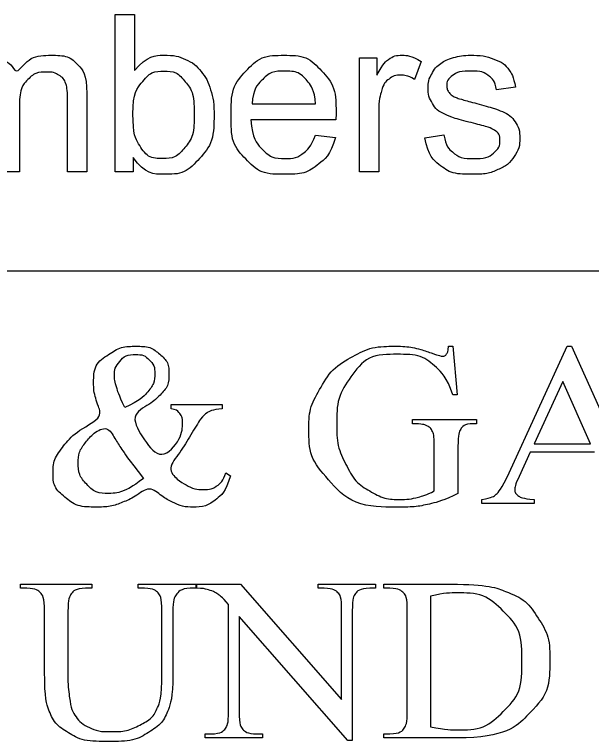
# Model space of a CAD drawing. Extents: x -97 to 34, y -21 to 22.
# Drawn here: x -95.16 to -94.646, y -19.448 to -18.801 of the extents above; entities that cross this region are included whole.
import ezdxf

# ---------------------------------------------------------------- set-up
doc = ezdxf.new("R2010")
doc.units = 0
doc.layers.add('SH_Data', color=7, linetype='Continuous')

msp = doc.modelspace()

# ---------------------------------------------------------------- linework, layer by layer
at = {"layer": 'SH_Data'}
msp.add_line((-96.93133, -19.02893), (-91.73133, -19.02893), dxfattribs=at)
for points in [[(-95.05454, -18.94092), (-95.07044, -18.94092), (-95.07044, -18.80092), (-95.05326, -18.80092), (-95.05326, -18.85081)], [(-94.85307, -18.94092), (-94.85307, -18.83944), (-94.8376, -18.83944), (-94.8376, -18.85482)], [(-94.79801, -18.84269), (-94.80403, -18.8586)], [(-94.71414, -18.86569), (-94.731, -18.86793)], [(-95.15582, -18.88202), (-95.15582, -18.94092), (-95.173, -18.94092), (-95.173, -18.87505)], [(-95.09575, -18.8713), (-95.09575, -18.94092), (-95.11292, -18.94092), (-95.11292, -18.87706)], [(-94.94868, -18.88052), (-94.89202, -18.88052)], [(-94.83589, -18.88779), (-94.83589, -18.94092), (-94.85307, -18.94092)], [(-94.87398, -18.89461), (-94.94964, -18.89461)], [(-94.89221, -18.90816), (-94.87446, -18.9104)], [(-94.79471, -18.91061), (-94.77774, -18.90795)], [(-95.05454, -18.92822), (-95.05454, -18.94092)], [(-94.77371, -19.09622), (-94.76974, -19.09622)], [(-94.76974, -19.09622), (-94.7659, -19.13939), (-94.76974, -19.13939)], [(-94.71977, -19.20884), (-94.66793, -19.09622), (-94.66414, -19.09622), (-94.61296, -19.21009)], [(-94.64719, -19.18301), (-94.67196, -19.12767), (-94.69753, -19.18301), (-94.64719, -19.18301)], [(-95.02065, -19.14811), (-94.97515, -19.14811), (-94.97515, -19.15192)], [(-95.02065, -19.15192), (-95.02065, -19.14811)], [(-94.80576, -19.16522), (-94.80576, -19.16153), (-94.74886, -19.16153), (-94.74886, -19.16522), (-94.75156, -19.16522)], [(-94.78643, -19.22497), (-94.78643, -19.18535)], [(-94.7653, -19.18535), (-94.7653, -19.22725)], [(-94.64384, -19.1905), (-94.70099, -19.1905), (-94.71092, -19.21201)], [(-94.97196, -19.20888), (-94.96795, -19.21161)], [(-94.69759, -19.23255), (-94.69759, -19.23624), (-94.74394, -19.23624), (-94.74394, -19.23255)], [(-95.14917, -19.31169), (-95.1547, -19.31169), (-95.1547, -19.308), (-95.09119, -19.308), (-95.09119, -19.31169), (-95.09683, -19.31169)], [(-95.0499, -19.31169), (-95.0499, -19.308), (-94.99815, -19.308), (-94.99815, -19.31169), (-95.00365, -19.31169)], [(-94.99852, -19.308), (-94.95885, -19.308), (-94.86886, -19.41077), (-94.86886, -19.33171)], [(-94.99852, -19.31169), (-94.99852, -19.308)], [(-94.88454, -19.31169), (-94.88963, -19.31169), (-94.88963, -19.308), (-94.83861, -19.308), (-94.83861, -19.31169), (-94.8438, -19.31169)], [(-94.82591, -19.31169), (-94.8314, -19.31169), (-94.8314, -19.308), (-94.77164, -19.308)], [(-95.0444, -19.31169), (-95.0499, -19.31169)], [(-94.78963, -19.31864), (-94.78963, -19.4349)], [(-94.96958, -19.42118), (-94.96958, -19.326)], [(-95.13333, -19.38571), (-95.13333, -19.33227)], [(-95.11256, -19.33227), (-95.11256, -19.39183)], [(-95.02889, -19.38759), (-95.02889, -19.33227)], [(-95.01916, -19.33305), (-95.01916, -19.38852)], [(-94.85937, -19.33171), (-94.85937, -19.44711), (-94.86325, -19.44711), (-94.9601, -19.33681), (-94.9601, -19.42118)], [(-94.81039, -19.42062), (-94.81039, -19.33227)], [(-94.94452, -19.4412), (-94.93933, -19.4412), (-94.93933, -19.44489), (-94.99035, -19.44489), (-94.99035, -19.4412), (-94.98527, -19.4412)], [(-94.8314, -19.44489), (-94.8314, -19.4412), (-94.82591, -19.4412)], [(-94.76579, -19.44489), (-94.8314, -19.44489)]]:
    msp.add_lwpolyline(points, dxfattribs=at)
for points in [[(-95.21792, -18.85376), (-95.21315, -18.8463), (-95.20522, -18.84175), (-95.19729, -18.8372), (-95.18716, -18.8372), (-95.17588, -18.8372), (-95.16867, -18.84189), (-95.16146, -18.84658), (-95.15849, -18.855), (-95.14644, -18.8372), (-95.12712, -18.8372), (-95.11201, -18.8372), (-95.10388, -18.84556), (-95.09575, -18.85391), (-95.09575, -18.8713)], [(-95.05326, -18.85081), (-95.04237, -18.8372), (-95.02547, -18.8372), (-95.01612, -18.8372), (-95.00776, -18.84097), (-94.99941, -18.84474), (-94.99402, -18.85157), (-94.98862, -18.85839), (-94.98557, -18.86803), (-94.98251, -18.87768), (-94.98251, -18.88865), (-94.98251, -18.91471), (-94.99541, -18.92894), (-95.0083, -18.94316), (-95.02636, -18.94316), (-95.04432, -18.94316), (-95.05454, -18.92822)], [(-94.87446, -18.9104), (-94.87866, -18.92597), (-94.89002, -18.93456), (-94.90138, -18.94316), (-94.91904, -18.94316), (-94.94129, -18.94316), (-94.95432, -18.92946), (-94.96736, -18.91576), (-94.96736, -18.89104), (-94.96736, -18.86546), (-94.95418, -18.85133), (-94.941, -18.8372), (-94.92, -18.8372), (-94.89966, -18.8372), (-94.88677, -18.85105), (-94.87388, -18.8649), (-94.87388, -18.89002), (-94.87388, -18.89155), (-94.87398, -18.89461)], [(-94.8376, -18.85482), (-94.83169, -18.84406), (-94.82668, -18.84063), (-94.82167, -18.8372), (-94.81566, -18.8372), (-94.80698, -18.8372), (-94.79801, -18.84269)], [(-94.77774, -18.90795), (-94.7763, -18.91818), (-94.76974, -18.92363), (-94.76318, -18.92907), (-94.75139, -18.92907), (-94.73951, -18.92907), (-94.73376, -18.92424), (-94.72801, -18.91941), (-94.72801, -18.91291), (-94.72801, -18.90707), (-94.7331, -18.90373), (-94.73664, -18.90143), (-94.7507, -18.89789), (-94.76963, -18.89312), (-94.77695, -18.88964), (-94.78427, -18.88615), (-94.78805, -18.88), (-94.79182, -18.87384), (-94.79182, -18.8664), (-94.79182, -18.85963), (-94.78871, -18.85385), (-94.78561, -18.84808), (-94.78025, -18.84426), (-94.77623, -18.8413), (-94.76929, -18.83925), (-94.76236, -18.8372), (-94.75442, -18.8372), (-94.74246, -18.8372), (-94.73342, -18.84064), (-94.72438, -18.84408), (-94.72007, -18.84996), (-94.71577, -18.85584), (-94.71414, -18.86569)], [(-95.11292, -18.87706), (-95.11292, -18.86674), (-95.1146, -18.86221), (-95.11627, -18.85768), (-95.12066, -18.85491), (-95.12506, -18.85214), (-95.13098, -18.85214), (-95.14168, -18.85214), (-95.14875, -18.85925), (-95.15582, -18.86636), (-95.15582, -18.88202)], [(-95.05475, -18.88941), (-95.05475, -18.90767), (-95.04979, -18.91579), (-95.04169, -18.92907), (-95.02787, -18.92907), (-95.01662, -18.92907), (-95.00842, -18.91928), (-95.00022, -18.90948), (-95.00022, -18.89009), (-95.00022, -18.87021), (-95.00809, -18.86075), (-95.01595, -18.85129), (-95.02711, -18.85129), (-95.03835, -18.85129), (-95.04655, -18.86108), (-95.05475, -18.87088), (-95.05475, -18.88941)], [(-94.89202, -18.88052), (-94.89317, -18.86768), (-94.89852, -18.86125), (-94.90674, -18.85129), (-94.91983, -18.85129), (-94.93168, -18.85129), (-94.93975, -18.85924), (-94.94782, -18.8672), (-94.94868, -18.88052)], [(-94.80403, -18.8586), (-94.81031, -18.85491), (-94.81658, -18.85491), (-94.82219, -18.85491), (-94.82666, -18.85831), (-94.83112, -18.8617), (-94.83303, -18.86772), (-94.83589, -18.87689), (-94.83589, -18.88779)], [(-94.731, -18.86793), (-94.73215, -18.86009), (-94.73765, -18.85569), (-94.74315, -18.85129), (-94.75318, -18.85129), (-94.76504, -18.85129), (-94.77011, -18.85521), (-94.77518, -18.85913), (-94.77518, -18.86439), (-94.77518, -18.86774), (-94.77307, -18.87042), (-94.77097, -18.87319), (-94.76648, -18.87501), (-94.7639, -18.87597), (-94.75127, -18.87941), (-94.73301, -18.88428), (-94.72577, -18.88738), (-94.71854, -18.89048), (-94.71442, -18.8964), (-94.7103, -18.90232), (-94.7103, -18.9111), (-94.7103, -18.91968), (-94.71532, -18.92727), (-94.72035, -18.93486), (-94.72982, -18.93901), (-94.7393, -18.94316), (-94.75126, -18.94316), (-94.77107, -18.94316), (-94.78145, -18.93495), (-94.79183, -18.92674), (-94.79471, -18.91061)], [(-94.94964, -18.89461), (-94.94869, -18.91132), (-94.94018, -18.9202), (-94.93168, -18.92907), (-94.91897, -18.92907), (-94.90951, -18.92907), (-94.90282, -18.92409), (-94.89613, -18.9191), (-94.89221, -18.90816)], [(-94.96795, -19.21161), (-94.97196, -19.22584), (-94.98085, -19.23261), (-94.98974, -19.23937), (-95.00157, -19.23937), (-95.01046, -19.23937), (-95.01962, -19.23488), (-95.02879, -19.23039), (-95.03963, -19.21969), (-95.05307, -19.23079), (-95.06386, -19.23508), (-95.07465, -19.23937), (-95.0869, -19.23937), (-95.10478, -19.23937), (-95.1153, -19.23049), (-95.12581, -19.2216), (-95.12581, -19.20929), (-95.12581, -19.19707), (-95.11638, -19.18491), (-95.10694, -19.17274), (-95.08092, -19.15972), (-95.086, -19.14922), (-95.08784, -19.14251), (-95.08968, -19.1358), (-95.08968, -19.12964), (-95.08968, -19.11237), (-95.07602, -19.10329), (-95.0654, -19.09622), (-95.05185, -19.09622), (-95.03895, -19.09622), (-95.03082, -19.10334), (-95.02269, -19.11045), (-95.02269, -19.12084), (-95.02269, -19.13154), (-95.03055, -19.13961), (-95.0384, -19.14769), (-95.05835, -19.15727), (-95.04461, -19.18008), (-95.02967, -19.19909), (-95.01058, -19.17789), (-95.01058, -19.16339), (-95.01058, -19.15876), (-95.01383, -19.15514), (-95.01621, -19.15242), (-95.02065, -19.15192)], [(-94.7653, -19.22725), (-94.77776, -19.23351), (-94.78989, -19.23644), (-94.80202, -19.23937), (-94.81685, -19.23937), (-94.85941, -19.23937), (-94.88151, -19.21393), (-94.89808, -19.19485), (-94.89808, -19.16992), (-94.89808, -19.15185), (-94.88876, -19.13529), (-94.87771, -19.1156), (-94.85843, -19.105), (-94.84228, -19.09622), (-94.82029, -19.09622), (-94.81227, -19.09622), (-94.80572, -19.09744), (-94.79917, -19.09866), (-94.78714, -19.10281), (-94.78107, -19.10494), (-94.77901, -19.10494), (-94.77696, -19.10494), (-94.77549, -19.10317), (-94.77403, -19.10139), (-94.77371, -19.09622)], [(-95.06204, -19.15074), (-95.04861, -19.14478), (-95.04195, -19.13721), (-95.0353, -19.12964), (-95.0353, -19.12036), (-95.0353, -19.11309), (-95.04012, -19.10835), (-95.04495, -19.1036), (-95.05211, -19.1036), (-95.06154, -19.1036), (-95.06637, -19.10971), (-95.07119, -19.11581), (-95.07119, -19.12167), (-95.07119, -19.12661), (-95.06934, -19.13272), (-95.06749, -19.13883), (-95.06204, -19.15074)], [(-94.76974, -19.13939), (-94.77549, -19.1233), (-94.78459, -19.11515), (-94.7977, -19.10338), (-94.81829, -19.10338), (-94.84636, -19.10338), (-94.86098, -19.12407), (-94.87323, -19.14152), (-94.87323, -19.16564), (-94.87323, -19.18522), (-94.8651, -19.20137), (-94.85697, -19.21751), (-94.84381, -19.22503), (-94.83064, -19.23255), (-94.81677, -19.23255), (-94.80864, -19.23255), (-94.80106, -19.23063), (-94.79347, -19.22871), (-94.78643, -19.22497)], [(-94.97515, -19.15192), (-94.98458, -19.15262), (-94.98907, -19.1558), (-94.99357, -19.15897), (-95.00311, -19.17499), (-95.01265, -19.19102), (-95.02457, -19.20493), (-95.01492, -19.21544), (-95.00733, -19.21963), (-94.99973, -19.22383), (-94.99203, -19.22383), (-94.98454, -19.22383), (-94.97934, -19.22004), (-94.97413, -19.21625), (-94.97196, -19.20888)], [(-94.78643, -19.18535), (-94.78643, -19.17498), (-94.78811, -19.17178), (-94.7898, -19.16858), (-94.79333, -19.1669), (-94.79686, -19.16522), (-94.80576, -19.16522)], [(-94.75156, -19.16522), (-94.76, -19.16522), (-94.76314, -19.17051), (-94.7653, -19.17427), (-94.7653, -19.18535)], [(-95.04526, -19.21383), (-95.05956, -19.19566), (-95.06509, -19.18728), (-95.07062, -19.1789), (-95.07723, -19.16649), (-95.09024, -19.17345), (-95.0968, -19.18184), (-95.10337, -19.19022), (-95.10337, -19.20001), (-95.10337, -19.21082), (-95.09589, -19.219), (-95.08841, -19.22718), (-95.07572, -19.22718), (-95.06889, -19.22718), (-95.06255, -19.22465), (-95.05621, -19.22212), (-95.04526, -19.21383)], [(-94.74394, -19.23255), (-94.73473, -19.23103), (-94.73202, -19.2286), (-94.72649, -19.22373), (-94.71977, -19.20884)], [(-94.71092, -19.21201), (-94.71461, -19.22), (-94.71461, -19.22395), (-94.71461, -19.22708), (-94.71141, -19.22946), (-94.70821, -19.23184), (-94.69759, -19.23255)], [(-94.77164, -19.308), (-94.73872, -19.308), (-94.72156, -19.31496), (-94.7044, -19.32193), (-94.69395, -19.33818), (-94.6835, -19.35444), (-94.6835, -19.37574), (-94.6835, -19.4043), (-94.70212, -19.42349), (-94.72302, -19.44489), (-94.76579, -19.44489)], [(-95.13333, -19.33227), (-95.13333, -19.3196), (-95.13707, -19.31564), (-95.14081, -19.31169), (-95.14917, -19.31169)], [(-95.09683, -19.31169), (-95.10595, -19.31169), (-95.10985, -19.31706), (-95.11256, -19.32071), (-95.11256, -19.33227)], [(-95.02889, -19.33227), (-95.02889, -19.31939), (-95.0319, -19.31615), (-95.0361, -19.31169), (-95.0444, -19.31169)], [(-95.00365, -19.31169), (-95.01227, -19.31169), (-95.0169, -19.31847), (-95.01916, -19.32161), (-95.01916, -19.33305)], [(-94.96958, -19.326), (-94.97598, -19.319), (-94.97928, -19.31677), (-94.98259, -19.31453), (-94.98898, -19.3126), (-94.99213, -19.31169), (-94.99852, -19.31169)], [(-94.86886, -19.33171), (-94.86886, -19.31907), (-94.87189, -19.31594), (-94.87589, -19.31169), (-94.88454, -19.31169)], [(-94.8438, -19.31169), (-94.8531, -19.31169), (-94.85699, -19.31695), (-94.85937, -19.32018), (-94.85937, -19.33171)], [(-94.81039, -19.33227), (-94.81039, -19.31939), (-94.81341, -19.31615), (-94.81761, -19.31169), (-94.82591, -19.31169)], [(-94.78963, -19.4349), (-94.77588, -19.43773), (-94.76657, -19.43773), (-94.74147, -19.43773), (-94.72491, -19.42129), (-94.70835, -19.40486), (-94.70835, -19.37672), (-94.70835, -19.34839), (-94.72491, -19.33205), (-94.74147, -19.31572), (-94.76744, -19.31572), (-94.77718, -19.31572), (-94.78963, -19.31864)], [(-95.01916, -19.38852), (-95.01916, -19.40909), (-95.02355, -19.42044), (-95.02794, -19.43178), (-95.04077, -19.4399), (-95.05361, -19.44802), (-95.0757, -19.44802), (-95.09975, -19.44802), (-95.11221, -19.44025), (-95.12466, -19.43249), (-95.12986, -19.41938), (-95.13333, -19.41041), (-95.13333, -19.38571)], [(-95.11256, -19.39183), (-95.11256, -19.39979), (-95.11099, -19.41007), (-95.10942, -19.42035), (-95.1053, -19.42609), (-95.10118, -19.43184), (-95.09343, -19.43557), (-95.08568, -19.43929), (-95.07441, -19.43929), (-95.05999, -19.43929), (-95.04861, -19.43345), (-95.03723, -19.4276), (-95.03306, -19.41848), (-95.02889, -19.40936), (-95.02889, -19.38759)], [(-94.98527, -19.4412), (-94.97586, -19.4412), (-94.97196, -19.43594), (-94.96958, -19.4327), (-94.96958, -19.42118)], [(-94.9601, -19.42118), (-94.9601, -19.43381), (-94.95718, -19.43695), (-94.95307, -19.4412), (-94.94452, -19.4412)], [(-94.82591, -19.4412), (-94.81664, -19.4412), (-94.81276, -19.43562), (-94.81039, -19.43227), (-94.81039, -19.42062)]]:
    msp.add_open_spline(points, degree=3, dxfattribs=at)

doc.saveas('drawing.dxf')
